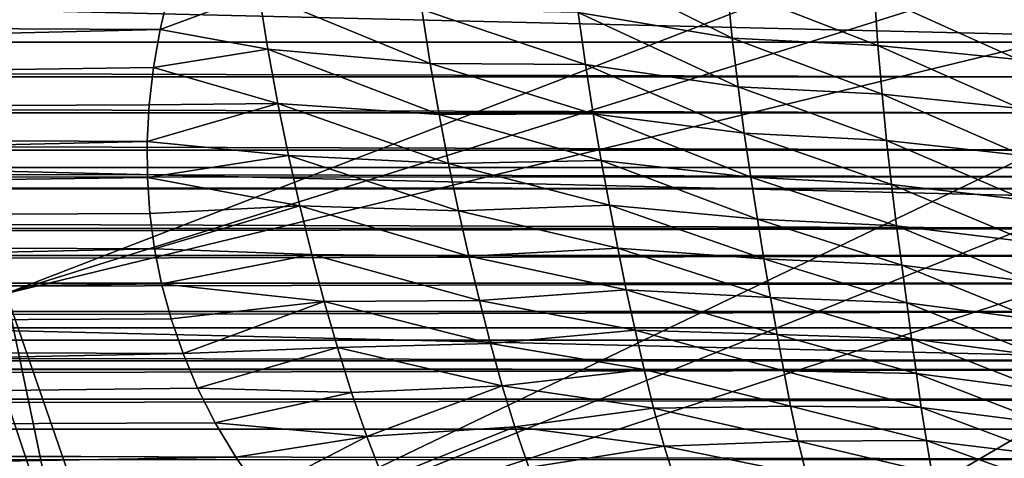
# Model space of a CAD drawing. Header units: metres. Extents: x -109 to 109, y -315 to 32.
# Tile 257 of 384: x 47 to 56, y -10 to -6. Entities that reach past the tile are written whole.
import ezdxf

# ---------------------------------------------------------------- set-up
doc = ezdxf.new("R2010")
doc.units = ezdxf.units.M
doc.layers.add('solid_K244242000C74_AAA', color=7, linetype='CONTINUOUS')

msp = doc.modelspace()

# ---------------------------------------------------------------- linework, layer by layer
at = {"layer": 'solid_K244242000C74_AAA'}
for points in [[(46.5098, -5.780039, -78.325066), (47.19503, -8.604639, -78.325066), (60.185307, -3.591108, -73.288864)], [(47.19503, -8.604639, -78.325066), (60.403656, -4.469115, -73.288864), (60.185307, -3.591108, -73.288864)], [(47.19503, -8.604639, -78.325066), (60.66922, -5.334013, -73.288864), (60.403656, -4.469115, -73.288864)], [(47.19503, -8.604639, -78.325066), (48.145657, -11.351308, -78.325066), (60.66922, -5.334013, -73.288864)], [(48.145657, -11.351308, -78.325066), (60.981216, -6.183262, -73.288864), (60.66922, -5.334013, -73.288864)], [(52.330788, -5.561818, 14.399041), (53.785606, -6.286523, 14.675058), (53.739117, -5.821077, 14.772)], [(52.330788, -5.561818, 14.399041), (52.388531, -6.05565, 14.268029), (53.785606, -6.286523, 14.675058)], [(13.951087, -6.045811, 13.727643), (48.592445, -6.207958, 13.655082), (48.673737, -5.85381, 13.810609)], [(49.490093, -5.874794, 13.827969), (48.673737, -5.85381, 13.810609), (48.592445, -6.207958, 13.655082)], [(49.490093, -5.874794, 13.827969), (48.592445, -6.207958, 13.655082), (49.571907, -6.38818, 13.613381)], [(49.490093, -5.874794, 13.827969), (51.043266, -6.515532, 13.765793), (50.967327, -6.027662, 13.947607)], [(49.490093, -5.874794, 13.827969), (49.571907, -6.38818, 13.613381), (51.043266, -6.515532, 13.765793)], [(53.739117, -5.821077, 14.772), (55.10857, -6.354471, 15.247945), (55.078522, -5.890871, 15.309581)], [(53.739117, -5.821077, 14.772), (53.785606, -6.286523, 14.675058), (55.10857, -6.354471, 15.247945)], [(55.078522, -5.890871, 15.309581), (56.38089, -6.479955, 15.917647), (56.370361, -6.012411, 15.946642)], [(55.078522, -5.890871, 15.309581), (55.10857, -6.354471, 15.247945), (56.38089, -6.479955, 15.917647)], [(-56.592854, -6.323869, -13.601789), (-56.363251, -6.019932, -13.739011), (56.363365, -6.020088, -13.738942)], [(-56.592854, -6.323869, -13.601789), (56.363365, -6.020088, -13.738942), (56.593132, -6.323953, -13.60175)], [(13.951087, -6.045811, 13.727643), (13.322607, -7.051901, 13.238983), (48.592445, -6.207958, 13.655082)], [(45.422661, -5.98969, -83.82), (107.577339, -5.98969, -83.82), (107.257225, -7.461317, -83.82)], [(45.422661, -5.98969, -83.82), (107.257225, -7.461317, -83.82), (45.742775, -7.461317, -83.82)], [(50.967327, -6.027662, 13.947607), (52.453369, -6.525985, 14.124087), (52.388531, -6.05565, 14.268029)], [(50.967327, -6.027662, 13.947607), (51.043266, -6.515532, 13.765793), (52.453369, -6.525985, 14.124087)], [(52.388531, -6.05565, 14.268029), (53.838211, -6.729622, 14.564926), (53.785606, -6.286523, 14.675058)], [(52.388531, -6.05565, 14.268029), (52.453369, -6.525985, 14.124087), (53.838211, -6.729622, 14.564926)], [(13.322607, -7.051901, 13.238983), (48.532436, -6.55412, 13.492351), (48.592445, -6.207958, 13.655082)], [(48.145657, -11.351308, -78.325066), (61.338737, -7.014371, -73.288864), (60.981216, -6.183262, -73.288864)], [(49.571907, -6.38818, 13.613381), (48.592445, -6.207958, 13.655082), (48.532436, -6.55412, 13.492351)], [(-56.842701, -6.639006, -13.450785), (-56.592854, -6.323869, -13.601789), (56.843044, -6.639031, -13.450772)], [(-56.592854, -6.323869, -13.601789), (56.593132, -6.323953, -13.60175), (56.843044, -6.639031, -13.450772)], [(53.785606, -6.286523, 14.675058), (55.145451, -6.796355, 15.172316), (55.10857, -6.354471, 15.247945)], [(53.785606, -6.286523, 14.675058), (53.838211, -6.729622, 14.564926), (55.145451, -6.796355, 15.172316)], [(49.571907, -6.38818, 13.613381), (48.532436, -6.55412, 13.492351), (49.661812, -6.88017, 13.386471)], [(49.571907, -6.38818, 13.613381), (51.12516, -6.980859, 13.571095), (51.043266, -6.515532, 13.765793)], [(49.571907, -6.38818, 13.613381), (49.661812, -6.88017, 13.386471), (51.12516, -6.980859, 13.571095)], [(55.10857, -6.354471, 15.247945), (56.399139, -6.926725, 15.873723), (56.38089, -6.479955, 15.917647)], [(55.10857, -6.354471, 15.247945), (55.145451, -6.796355, 15.172316), (56.399139, -6.926725, 15.873723)], [(51.043266, -6.515532, 13.765793), (52.523136, -6.972823, 13.96704), (52.453369, -6.525985, 14.124087)], [(51.043266, -6.515532, 13.765793), (51.12516, -6.980859, 13.571095), (52.523136, -6.972823, 13.96704)], [(13.322607, -7.051901, 13.238983), (48.493851, -6.892161, 13.322842), (48.532436, -6.55412, 13.492351)], [(49.661812, -6.88017, 13.386471), (48.532436, -6.55412, 13.492351), (48.493851, -6.892161, 13.322842)], [(52.453369, -6.525985, 14.124087), (53.894871, -7.150221, 14.441363), (53.838211, -6.729622, 14.564926)], [(52.453369, -6.525985, 14.124087), (52.523136, -6.972823, 13.96704), (53.894871, -7.150221, 14.441363)], [(-57.114815, -6.965628, -13.284579), (-56.842701, -6.639006, -13.450785), (57.115116, -6.965627, -13.284579)], [(-56.842701, -6.639006, -13.450785), (56.843044, -6.639031, -13.450772), (57.115116, -6.965627, -13.284579)], [(53.838211, -6.729622, 14.564926), (55.187222, -7.216334, 15.082296), (55.145451, -6.796355, 15.172316)], [(53.838211, -6.729622, 14.564926), (53.894871, -7.150221, 14.441363), (55.187222, -7.216334, 15.082296)], [(49.661812, -6.88017, 13.386471), (48.493851, -6.892161, 13.322842), (48.475487, -7.225104, 13.14526)], [(49.661812, -6.88017, 13.386471), (48.475487, -7.225104, 13.14526), (49.75856, -7.35287, 13.14624)], [(49.661812, -6.88017, 13.386471), (51.21167, -7.426085, 13.36224), (51.12516, -6.980859, 13.571095)], [(49.661812, -6.88017, 13.386471), (49.75856, -7.35287, 13.14624), (51.21167, -7.426085, 13.36224)], [(55.145451, -6.796355, 15.172316), (56.423359, -7.352448, 15.814309), (56.399139, -6.926725, 15.873723)], [(55.145451, -6.796355, 15.172316), (55.187222, -7.216334, 15.082296), (56.423359, -7.352448, 15.814309)], [(-57.411022, -7.30376, -13.101721), (-57.114815, -6.965628, -13.284579), (57.411224, -7.30376, -13.101721)], [(-57.114815, -6.965628, -13.284579), (57.115116, -6.965627, -13.284579), (57.411224, -7.30376, -13.101721)], [(13.322607, -7.051901, 13.238983), (48.475487, -7.225104, 13.14526), (48.493851, -6.892161, 13.322842)], [(13.322607, -7.051901, 13.238983), (12.56513, -8.04336, 12.661136), (48.475487, -7.225104, 13.14526)], [(48.145657, -11.351308, -78.325066), (49.353058, -13.995161, -78.325066), (61.338737, -7.014371, -73.288864)], [(49.353058, -13.995161, -78.325066), (61.740723, -7.824902, -73.288864), (61.338737, -7.014371, -73.288864)], [(51.12516, -6.980859, 13.571095), (52.596218, -7.397922, 13.795835), (52.523136, -6.972823, 13.96704)], [(51.12516, -6.980859, 13.571095), (51.21167, -7.426085, 13.36224), (52.596218, -7.397922, 13.795835)], [(52.523136, -6.972823, 13.96704), (53.953812, -7.549044, 14.303708), (53.894871, -7.150221, 14.441363)], [(52.523136, -6.972823, 13.96704), (52.596218, -7.397922, 13.795835), (53.953812, -7.549044, 14.303708)], [(12.56513, -8.04336, 12.661136), (48.477367, -7.552647, 12.959843), (48.475487, -7.225104, 13.14526)], [(49.75856, -7.35287, 13.14624), (48.475487, -7.225104, 13.14526), (48.477367, -7.552647, 12.959843)], [(53.894871, -7.150221, 14.441363), (55.23196, -7.614225, 14.977487), (55.187222, -7.216334, 15.082296)], [(53.894871, -7.150221, 14.441363), (53.953812, -7.549044, 14.303708), (55.23196, -7.614225, 14.977487)], [(55.187222, -7.216334, 15.082296), (56.451805, -7.756851, 15.738847), (56.423359, -7.352448, 15.814309)], [(55.187222, -7.216334, 15.082296), (55.23196, -7.614225, 14.977487), (56.451805, -7.756851, 15.738847)], [(-57.650047, -7.56507, -12.952595), (-57.411022, -7.30376, -13.101721), (57.63216, -7.545741, -12.963865)], [(-57.411022, -7.30376, -13.101721), (57.411224, -7.30376, -13.101721), (57.63216, -7.545741, -12.963865)], [(49.75856, -7.35287, 13.14624), (48.477367, -7.552647, 12.959843), (49.860989, -7.808418, 12.891655)], [(49.75856, -7.35287, 13.14624), (51.301514, -7.853763, 13.137887), (51.21167, -7.426085, 13.36224)], [(49.75856, -7.35287, 13.14624), (49.860989, -7.808418, 12.891655), (51.301514, -7.853763, 13.137887)], [(51.21167, -7.426085, 13.36224), (52.671314, -7.804019, 13.608931), (52.596218, -7.397922, 13.795835)], [(52.596218, -7.397922, 13.795835), (54.013809, -7.928517, 14.150471), (53.953812, -7.549044, 14.303708)], [(52.596218, -7.397922, 13.795835), (52.671314, -7.804019, 13.608931), (54.013809, -7.928517, 14.150471)], [(45.742775, -7.461317, -83.82), (107.257225, -7.461317, -83.82), (106.867256, -8.916736, -83.82)], [(45.742775, -7.461317, -83.82), (106.867256, -8.916736, -83.82), (46.132748, -8.916736, -83.82)], [(51.21167, -7.426085, 13.36224), (51.301514, -7.853763, 13.137887), (52.671314, -7.804019, 13.608931)], [(-57.73254, -7.653027, -12.900821), (-57.650047, -7.56507, -12.952595), (57.732616, -7.653055, -12.900805)], [(-57.650047, -7.56507, -12.952595), (57.63216, -7.545741, -12.963865), (57.732616, -7.653055, -12.900805)], [(12.56513, -8.04336, 12.661136), (48.499599, -7.876977, 12.765313), (48.477367, -7.552647, 12.959843)], [(49.860989, -7.808418, 12.891655), (48.477367, -7.552647, 12.959843), (48.499599, -7.876977, 12.765313)], [(53.953812, -7.549044, 14.303708), (55.278008, -7.990722, 14.857085), (55.23196, -7.614225, 14.977487)], [(53.953812, -7.549044, 14.303708), (54.013809, -7.928517, 14.150471), (55.278008, -7.990722, 14.857085)], [(-58.082401, -8.013789, -12.679873), (-57.73254, -7.653027, -12.900821), (58.082382, -8.013843, -12.679839)], [(-57.73254, -7.653027, -12.900821), (57.732616, -7.653055, -12.900805), (58.082382, -8.013843, -12.679839)], [(55.23196, -7.614225, 14.977487), (56.482735, -8.139668, 15.646776), (56.451805, -7.756851, 15.738847)], [(55.23196, -7.614225, 14.977487), (55.278008, -7.990722, 14.857085), (56.482735, -8.139668, 15.646776)], [(49.860989, -7.808418, 12.891655), (48.499599, -7.876977, 12.765313), (48.542076, -8.197743, 12.561728)], [(49.860989, -7.808418, 12.891655), (48.542076, -8.197743, 12.561728), (49.968845, -8.249074, 12.621266)], [(49.353058, -13.995161, -78.325066), (50.806305, -16.512268, -78.325066), (61.740723, -7.824902, -73.288864)], [(49.860989, -7.808418, 12.891655), (51.394306, -8.266522, 12.896348), (51.301514, -7.853763, 13.137887)], [(49.860989, -7.808418, 12.891655), (49.968845, -8.249074, 12.621266), (51.394306, -8.266522, 12.896348)], [(50.806305, -16.512268, -78.325066), (62.186001, -8.612478, -73.288864), (61.740723, -7.824902, -73.288864)], [(51.301514, -7.853763, 13.137887), (52.747322, -8.193878, 13.404718), (52.671314, -7.804019, 13.608931)], [(51.301514, -7.853763, 13.137887), (51.394306, -8.266522, 12.896348), (52.747322, -8.193878, 13.404718)], [(52.671314, -7.804019, 13.608931), (54.073711, -8.291271, 13.980065), (54.013809, -7.928517, 14.150471)], [(52.671314, -7.804019, 13.608931), (52.747322, -8.193878, 13.404718), (54.073711, -8.291271, 13.980065)], [(12.56513, -8.04336, 12.661136), (48.542076, -8.197743, 12.561728), (48.499599, -7.876977, 12.765313)], [(54.013809, -7.928517, 14.150471), (55.324257, -8.348165, 14.719542), (55.278008, -7.990722, 14.857085)], [(54.013809, -7.928517, 14.150471), (54.073711, -8.291271, 13.980065), (55.324257, -8.348165, 14.719542)], [(-58.331547, -8.26016, -12.520773), (-58.082401, -8.013789, -12.679873), (58.082382, -8.013843, -12.679839)], [(-58.331547, -8.26016, -12.520773), (58.082382, -8.013843, -12.679839), (58.331486, -8.260226, -12.520729)], [(12.56513, -8.04336, 12.661136), (11.668586, -9.007024, 11.994729), (48.542076, -8.197743, 12.561728)], [(55.278008, -7.990722, 14.857085), (56.514668, -8.501484, 15.537183), (56.482735, -8.139668, 15.646776)], [(55.278008, -7.990722, 14.857085), (55.324257, -8.348165, 14.719542), (56.514668, -8.501484, 15.537183)], [(11.668586, -9.007024, 11.994729), (48.606167, -8.516861, 12.347594), (48.542076, -8.197743, 12.561728)], [(49.968845, -8.249074, 12.621266), (48.542076, -8.197743, 12.561728), (48.606167, -8.516861, 12.347594)], [(51.394306, -8.266522, 12.896348), (52.824455, -8.570343, 13.181149), (52.747322, -8.193878, 13.404718)], [(52.747322, -8.193878, 13.404718), (54.133064, -8.639972, 13.790717), (54.073711, -8.291271, 13.980065)], [(52.747322, -8.193878, 13.404718), (52.824455, -8.570343, 13.181149), (54.133064, -8.639972, 13.790717)], [(-58.59515, -8.511696, -12.351155), (-58.331547, -8.26016, -12.520773), (58.331486, -8.260226, -12.520729)], [(-58.59515, -8.511696, -12.351155), (58.331486, -8.260226, -12.520729), (58.59507, -8.51177, -12.351104)], [(49.968845, -8.249074, 12.621266), (48.606167, -8.516861, 12.347594), (50.082581, -8.677186, 12.333309)], [(49.968845, -8.249074, 12.621266), (51.490635, -8.66708, 12.63555), (51.394306, -8.266522, 12.896348)], [(49.968845, -8.249074, 12.621266), (50.082581, -8.677186, 12.333309), (51.490635, -8.66708, 12.63555)], [(51.394306, -8.266522, 12.896348), (51.490635, -8.66708, 12.63555), (52.824455, -8.570343, 13.181149)], [(54.073711, -8.291271, 13.980065), (55.369656, -8.689072, 14.563218), (55.324257, -8.348165, 14.719542)], [(54.073711, -8.291271, 13.980065), (54.133064, -8.639972, 13.790717), (55.369656, -8.689072, 14.563218)], [(55.324257, -8.348165, 14.719542), (56.546627, -8.844428, 15.408519), (56.514668, -8.501484, 15.537183)], [(55.324257, -8.348165, 14.719542), (55.369656, -8.689072, 14.563218), (56.546627, -8.844428, 15.408519)], [(46.544979, -8.522939, -78.672592), (47.45916, -11.250482, -78.672592), (46.819908, -8.444714, -78.472404)], [(46.819908, -8.444714, -78.472404), (47.7257, -11.147223, -78.472404), (47.19503, -8.604639, -78.325066)], [(47.45916, -11.250482, -78.672592), (47.7257, -11.147223, -78.472404), (46.819908, -8.444714, -78.472404)], [(-58.873028, -8.767994, -12.17055), (-58.59515, -8.511696, -12.351155), (58.59507, -8.51177, -12.351104)], [(-58.873028, -8.767994, -12.17055), (58.59507, -8.51177, -12.351104), (58.87294, -8.768072, -12.170494)], [(11.668586, -9.007024, 11.994729), (48.691734, -8.83401, 12.122717), (48.606167, -8.516861, 12.347594)], [(47.229122, -11.339598, -78.919411), (47.45916, -11.250482, -78.672592), (46.544979, -8.522939, -78.672592)], [(50.082581, -8.677186, 12.333309), (48.606167, -8.516861, 12.347594), (48.691734, -8.83401, 12.122717)], [(51.490635, -8.66708, 12.63555), (52.903469, -8.936295, 12.935991), (52.824455, -8.570343, 13.181149)], [(52.824455, -8.570343, 13.181149), (54.192547, -8.977342, 13.580343), (54.133064, -8.639972, 13.790717)], [(52.824455, -8.570343, 13.181149), (52.903469, -8.936295, 12.935991), (54.192547, -8.977342, 13.580343)], [(47.7257, -11.147223, -78.472404), (48.145657, -11.351308, -78.325066), (47.19503, -8.604639, -78.325066)], [(50.082581, -8.677186, 12.333309), (51.591198, -9.05809, 12.353454), (51.490635, -8.66708, 12.63555)], [(50.806305, -16.512268, -78.325066), (62.673264, -9.37479, -73.288864), (62.186001, -8.612478, -73.288864)], [(51.490635, -8.66708, 12.63555), (51.591198, -9.05809, 12.353454), (52.903469, -8.936295, 12.935991)], [(54.133064, -8.639972, 13.790717), (55.413849, -9.016003, 14.386343), (55.369656, -8.689072, 14.563218)], [(54.133064, -8.639972, 13.790717), (54.192547, -8.977342, 13.580343), (55.413849, -9.016003, 14.386343)], [(50.082581, -8.677186, 12.333309), (48.691734, -8.83401, 12.122717), (48.8009, -9.14996, 11.886053)], [(50.082581, -8.677186, 12.333309), (48.8009, -9.14996, 11.886053), (50.20274, -9.09503, 12.026071)], [(50.082581, -8.677186, 12.333309), (50.20274, -9.09503, 12.026071), (51.591198, -9.05809, 12.353454)], [(55.369656, -8.689072, 14.563218), (56.577694, -9.170792, 15.259164), (56.546627, -8.844428, 15.408519)], [(55.369656, -8.689072, 14.563218), (55.413849, -9.016003, 14.386343), (56.577694, -9.170792, 15.259164)], [(-59.166065, -9.028784, -11.978358), (-58.873028, -8.767994, -12.17055), (58.87294, -8.768072, -12.170494)], [(-59.166065, -9.028784, -11.978358), (58.87294, -8.768072, -12.170494), (59.165981, -9.028861, -11.978299)], [(11.668586, -9.007024, 11.994729), (48.8009, -9.14996, 11.886053), (48.691734, -8.83401, 12.122717)], [(46.132748, -8.916736, -83.82), (106.867256, -8.916736, -83.82), (106.408623, -10.351391, -83.82)], [(46.132748, -8.916736, -83.82), (106.408623, -10.351391, -83.82), (46.591377, -10.351391, -83.82)], [(51.591198, -9.05809, 12.353454), (52.985409, -9.294269, 12.667308), (52.903469, -8.936295, 12.935991)], [(52.903469, -8.936295, 12.935991), (54.252968, -9.306094, 13.346848), (54.192547, -8.977342, 13.580343)], [(52.903469, -8.936295, 12.935991), (52.985409, -9.294269, 12.667308), (54.252968, -9.306094, 13.346848)], [(11.668586, -9.007024, 11.994729), (10.626992, -9.924098, 11.247767), (48.8009, -9.14996, 11.886053)], [(54.192547, -8.977342, 13.580343), (55.457573, -9.331578, 14.186929), (55.413849, -9.016003, 14.386343)], [(54.192547, -8.977342, 13.580343), (54.252968, -9.306094, 13.346848), (55.457573, -9.331578, 14.186929)], [(55.413849, -9.016003, 14.386343), (56.607624, -9.482918, 15.087429), (56.577694, -9.170792, 15.259164)], [(55.413849, -9.016003, 14.386343), (55.457573, -9.331578, 14.186929), (56.607624, -9.482918, 15.087429)], [(-59.398952, -9.228862, -11.824894), (-59.166065, -9.028784, -11.978358), (59.381207, -9.213956, -11.836512)], [(-59.166065, -9.028784, -11.978358), (59.165981, -9.028861, -11.978299), (59.381207, -9.213956, -11.836512)], [(50.20274, -9.09503, 12.026071), (48.8009, -9.14996, 11.886053), (48.933437, -9.464097, 11.637477)], [(50.20274, -9.09503, 12.026071), (48.933437, -9.464097, 11.637477), (50.330921, -9.503667, 11.698788)], [(50.20274, -9.09503, 12.026071), (51.697746, -9.440951, 12.049045), (51.591198, -9.05809, 12.353454)], [(50.20274, -9.09503, 12.026071), (50.330921, -9.503667, 11.698788), (51.697746, -9.440951, 12.049045)], [(51.591198, -9.05809, 12.353454), (51.697746, -9.440951, 12.049045), (52.985409, -9.294269, 12.667308)], [(10.626992, -9.924098, 11.247767), (48.933437, -9.464097, 11.637477), (48.8009, -9.14996, 11.886053)], [(-59.803528, -9.563734, -11.555735), (-59.476559, -9.294316, -11.773516), (59.47649, -9.294389, -11.773459)], [(-59.803528, -9.563734, -11.555735), (59.47649, -9.294389, -11.773459), (59.803478, -9.563793, -11.555685)], [(-59.476559, -9.294316, -11.773516), (-59.398952, -9.228862, -11.824894), (59.47649, -9.294389, -11.773459)], [(-59.398952, -9.228862, -11.824894), (59.381207, -9.213956, -11.836512), (59.47649, -9.294389, -11.773459)], [(51.697746, -9.440951, 12.049045), (53.072693, -9.645126, 12.374588), (52.985409, -9.294269, 12.667308)], [(52.985409, -9.294269, 12.667308), (54.31588, -9.628029, 13.088967), (54.252968, -9.306094, 13.346848)], [(52.985409, -9.294269, 12.667308), (53.072693, -9.645126, 12.374588), (54.31588, -9.628029, 13.088967)], [(50.806305, -16.512268, -78.325066), (52.492241, -18.879845, -78.325066), (62.673264, -9.37479, -73.288864)], [(52.492241, -18.879845, -78.325066), (63.20108, -10.109604, -73.288864), (62.673264, -9.37479, -73.288864)], [(54.252968, -9.306094, 13.346848), (55.501686, -9.638399, 13.962988), (55.457573, -9.331578, 14.186929)], [(54.252968, -9.306094, 13.346848), (54.31588, -9.628029, 13.088967), (55.501686, -9.638399, 13.962988)], [(55.457573, -9.331578, 14.186929), (56.637173, -9.783218, 14.891516), (56.607624, -9.482918, 15.087429)], [(55.457573, -9.331578, 14.186929), (55.501686, -9.638399, 13.962988), (56.637173, -9.783218, 14.891516)], [(10.626992, -9.924098, 11.247767), (49.092918, -9.77789, 11.375099), (48.933437, -9.464097, 11.637477)], [(50.330921, -9.503667, 11.698788), (48.933437, -9.464097, 11.637477), (49.092918, -9.77789, 11.375099)], [(50.330921, -9.503667, 11.698788), (50.469532, -9.903228, 11.351432), (51.697746, -9.440951, 12.049045)], [(50.469532, -9.903228, 11.351432), (51.812984, -9.815937, 11.722219), (51.697746, -9.440951, 12.049045)], [(51.697746, -9.440951, 12.049045), (51.812984, -9.815937, 11.722219), (53.072693, -9.645126, 12.374588)], [(50.330921, -9.503667, 11.698788), (49.092918, -9.77789, 11.375099), (50.469532, -9.903228, 11.351432)], [(-60.149628, -9.836993, -11.324026), (-59.803528, -9.563734, -11.555735), (59.803478, -9.563793, -11.555685)], [(-60.149628, -9.836993, -11.324026), (59.803478, -9.563793, -11.555685), (60.149601, -9.837038, -11.323987)], [(51.812984, -9.815937, 11.722219), (53.168167, -9.989215, 12.057755), (53.072693, -9.645126, 12.374588)], [(53.072693, -9.645126, 12.374588), (54.383873, -9.943661, 12.806595), (54.31588, -9.628029, 13.088967)], [(53.072693, -9.645126, 12.374588), (53.168167, -9.989215, 12.057755), (54.383873, -9.943661, 12.806595)], [(54.31588, -9.628029, 13.088967), (55.547741, -9.938193, 13.713399), (55.501686, -9.638399, 13.962988)], [(54.31588, -9.628029, 13.088967), (54.383873, -9.943661, 12.806595), (55.547741, -9.938193, 13.713399)], [(55.501686, -9.638399, 13.962988), (56.667198, -10.074094, 14.669641), (56.637173, -9.783218, 14.891516)], [(55.501686, -9.638399, 13.962988), (55.547741, -9.938193, 13.713399), (56.667198, -10.074094, 14.669641)], [(10.626992, -9.924098, 11.247767), (49.279285, -10.090758, 11.098495), (49.092918, -9.77789, 11.375099)], [(50.469532, -9.903228, 11.351432), (49.092918, -9.77789, 11.375099), (49.279285, -10.090758, 11.098495)], [(50.469532, -9.903228, 11.351432), (50.621002, -10.293817, 10.983993), (51.812984, -9.815937, 11.722219)], [(50.621002, -10.293817, 10.983993), (51.939648, -10.183281, 11.372904), (51.812984, -9.815937, 11.722219)], [(51.812984, -9.815937, 11.722219), (51.939648, -10.183281, 11.372904), (53.168167, -9.989215, 12.057755)], [(-60.516262, -10.113585, -11.077698), (-60.149628, -9.836993, -11.324026), (60.516254, -10.113615, -11.077671)], [(-60.149628, -9.836993, -11.324026), (60.149601, -9.837038, -11.323987), (60.516254, -10.113615, -11.077671)], [(50.469532, -9.903228, 11.351432), (49.279285, -10.090758, 11.098495), (49.497292, -10.403945, 10.805459)], [(50.469532, -9.903228, 11.351432), (49.497292, -10.403945, 10.805459), (50.621002, -10.293817, 10.983993)], [(10.626992, -9.924098, 11.247767), (9.445458, -10.768777, 10.441908), (49.279285, -10.090758, 11.098495)], [(51.939648, -10.183281, 11.372904), (53.274681, -10.326883, 11.716734), (53.168167, -9.989215, 12.057755)], [(53.168167, -9.989215, 12.057755), (54.459625, -10.25341, 12.499713), (54.383873, -9.943661, 12.806595)], [(53.168167, -9.989215, 12.057755), (53.274681, -10.326883, 11.716734), (54.459625, -10.25341, 12.499713)], [(54.383873, -9.943661, 12.806595), (55.59824, -10.231534, 13.438177), (55.547741, -9.938193, 13.713399)], [(54.383873, -9.943661, 12.806595), (54.459625, -10.25341, 12.499713), (55.59824, -10.231534, 13.438177)], [(55.547741, -9.938193, 13.713399), (56.699219, -10.357151, 14.420895), (56.667198, -10.074094, 14.669641)], [(55.547741, -9.938193, 13.713399), (55.59824, -10.231534, 13.438177), (56.699219, -10.357151, 14.420895)], [(9.445458, -10.768777, 10.441908), (49.497292, -10.403945, 10.805459), (49.279285, -10.090758, 11.098495)]]:
    msp.add_3dface(points, dxfattribs=at)

doc.saveas('drawing.dxf')
